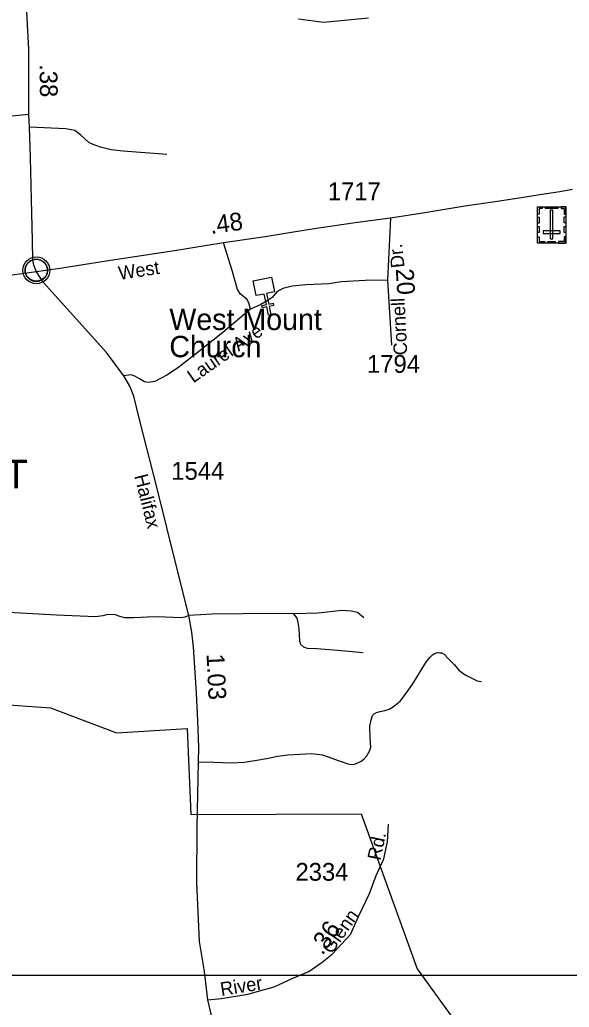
# Model space of a CAD drawing. Extents: x 2220236 to 2384410, y 720751 to 894131.
# Drawn here: x 2334532 to 2338388, y 784824 to 791757 of the extents above; entities that cross this region are included whole.
import ezdxf

# ---------------------------------------------------------------- set-up
doc = ezdxf.new("R2010")
doc.units = 0
doc.layers.add('Default', color=7, linetype='Continuous')

msp = doc.modelspace()

# ---------------------------------------------------------------- linework, layer by layer
at = {"layer": 'Default'}
for points in [[(2329807.7, 816974.9), (2370566.3, 816974.8), (2370566.3, 785046.7), (2329807.6, 785046.7), (2329807.7, 816974.9)], [(2334649.4, 789987.7), (2334630.8, 790032.8), (2334623.1, 790068), (2334622.4, 790205.9), (2334615.8, 790494.7), (2334608.1, 790790.1), (2334600.4, 791003.5), (2334596.5, 791092.3), (2334596.5, 791548), (2334581.1, 791811.6), (2334571.5, 791863.8), (2334559.9, 791926.5)], [(2336488.2, 791762.1), (2336663.3, 791739.8), (2336979.3, 791769.1)], [(2334596.5, 791092.3), (2334377.9, 791070.3), (2334044.4, 791046.5)], [(2335564.6, 790810.8), (2335258.5, 790835.1), (2335172.5, 790844), (2335098.3, 790863.2), (2335047.9, 790880.6), (2335017.8, 790894.1), (2334961.2, 790947.5), (2334918.8, 790979.4), (2334855.1, 790990.9), (2334600.4, 791003.5)], [(2338411.6, 790565.7), (2338321.3, 790547.7), (2338182, 790526.8), (2338037.5, 790504.7), (2337867, 790477.3), (2337656.1, 790447.4), (2337374.8, 790401.8), (2337134, 790364)], [(2337134, 790364), (2336886.6, 790330.1), (2336567.7, 790283.3), (2336255.2, 790233.8), (2335961, 790189.5), (2335618.6, 790134.8), (2335138.1, 790061.8), (2334830.9, 790012.3), (2334649.4, 789987.7)], [(2337134, 790364), (2337112.7, 789927.6), (2337140.3, 789472.2)], [(2336151.6, 789724.1), (2336138.9, 789770), (2336124.7, 789793.9), (2336082.3, 789829.3), (2336059.9, 789863), (2336022.2, 789996.6), (2335961, 790189.5)], [(2334649.4, 789987.7), (2334372.6, 789948.5), (2334157.8, 789914.6)], [(2335852.8, 784875.8), (2335828.8, 785073.9), (2335792.9, 785285.4), (2335774, 785699.1), (2335777.3, 786090.9), (2335787.6, 786548), (2335789.8, 786648.1), (2335781, 786834.9), (2335772.2, 787028.3), (2335751.4, 787353.5), (2335739.3, 787457.9), (2335719.5, 787574.4), (2335675.6, 787740.3), (2335565.3, 788192.4), (2335493.9, 788474.7), (2335376.9, 788931.3), (2335351.7, 789037.9), (2335331.9, 789113.7), (2335323.1, 789136.8), (2335304.5, 789185.1), (2335262.7, 789257.7), (2335140.9, 789420.3), (2334696.7, 789915.3), (2334649.4, 789987.7)], [(2337112.7, 789927.6), (2336954.9, 789925.8), (2336791, 789915.9), (2336701.1, 789902.8), (2336539.3, 789896.8), (2336443.5, 789885.7), (2336377.7, 789870.8), (2336336.1, 789846.3), (2336302.4, 789807.9), (2336274.7, 789787.6), (2336252.8, 789773.5), (2336223.1, 789757.1), (2336151.6, 789724.1)], [(2336151.6, 789724.1), (2335957.5, 789561.9), (2335765.5, 789409.6), (2335638.7, 789310.2), (2335565.2, 789261.2), (2335479.8, 789216.3), (2335435.9, 789209.7), (2335407.8, 789215.4), (2335371.6, 789234.9), (2335339.4, 789254.6), (2335313.4, 789264.3), (2335262.7, 789257.7)], [(2335719.5, 787574.4), (2335689.9, 787562.3), (2335659.1, 787559), (2335504.3, 787565.6), (2335427.5, 787562.3), (2335333, 787556.8), (2335268.8, 787557.3), (2335234.7, 787568.3), (2335204, 787579.3), (2335151.3, 787580.4), (2335115.1, 787572.7), (2335066.7, 787563.9), (2334791.1, 787576), (2334452.9, 787594.7)], [(2336455.8, 787585.9), (2336317.4, 787588.1), (2335882.6, 787582.6), (2335719.5, 787574.4)], [(2336947.3, 787558.5), (2336902.9, 787595.9), (2336856.7, 787605.4), (2336792.8, 787608.6), (2336627.1, 787590.3), (2336455.8, 787585.9)], [(2336941.1, 787311.2), (2336762.1, 787327.7), (2336616.1, 787340.9), (2336552.4, 787342), (2336525, 787353), (2336505.2, 787371.7), (2336496.4, 787394.7), (2336492, 787483.7), (2336486.5, 787525.5), (2336478.8, 787555.1), (2336455.8, 787585.9)], [(2335787.6, 786548), (2335893.8, 786544.1), (2336020.8, 786540.4), (2336106.1, 786544.1), (2336195.2, 786559.3), (2336263.4, 786570.7), (2336343, 786587.8), (2336411.2, 786595.3), (2336498.4, 786601), (2336581.8, 786604.8), (2336617.8, 786601), (2336655.7, 786597.2), (2336695.5, 786582.1), (2336767.5, 786557.4), (2336801.6, 786544.1), (2336828.2, 786534.7), (2336845.2, 786530.9), (2336873.7, 786529), (2336900.2, 786536.6), (2336928.6, 786551.7), (2336949.5, 786566.9), (2336968.4, 786589.7), (2336987.4, 786621.9), (2336995, 786650.3), (2336991.2, 786712.9), (2336989.3, 786796.4), (2336996.9, 786841.9), (2337008.2, 786872.2), (2337019.6, 786883.6), (2337034.8, 786893.1), (2337061.3, 786900.7), (2337093.5, 786908.3), (2337123.8, 786917.7), (2337154.2, 786934.8), (2337201.5, 786972.7), (2337238.5, 787021.1), (2337289.7, 787095.1), (2337340.8, 787178.5), (2337386.3, 787250.6), (2337411, 787282.8), (2337428, 787298), (2337443.2, 787307.5), (2337464, 787315.1), (2337479.2, 787313.2), (2337494.4, 787311.3), (2337509.5, 787303.7), (2337537.9, 787273.3), (2337581.5, 787229.7), (2337613.8, 787189.9), (2337657.3, 787157.6), (2337708.5, 787133), (2337740.7, 787115.9), (2337771.1, 787110.2)], [(2333236.1, 787092.1), (2333406.9, 786848.1), (2333965.3, 786982.8), (2334747.5, 786926.3), (2335211.5, 786749.9), (2335707.1, 786779.8), (2335732.3, 786176.3), (2336927.8, 786182.7), (2337320.8, 785093.9), (2337723.3, 784536.9), (2338587.4, 784509.4), (2339379.3, 783833), (2339636.8, 783530.2), (2340026.3, 783554.9), (2340636.8, 783510.2), (2341087.9, 783395.8), (2341181.6, 782595), (2342038.7, 781811.7), (2342988.5, 780973.5), (2343263.3, 780726.8), (2344277.5, 780179.2), (2345408.3, 779577.1)], [(2335852.8, 784875.8), (2335947.4, 784886.1), (2336132.5, 784915.7), (2336206.5, 784937.9), (2336317.6, 784967.6), (2336443.1, 785026.2), (2336559.8, 785075.7), (2336654.4, 785140.3), (2336723.5, 785195.7), (2336852.7, 785334.1), (2336910.3, 785461), (2336986.4, 785622.5), (2337032.5, 785749.3), (2337087.5, 785866.4), (2337112.9, 785986.3), (2337119.8, 786108.6)], [(2336021.8, 784235.2), (2335990.2, 784333.6), (2335943, 784474.2), (2335915.5, 784585.2), (2335898, 784676.4), (2335852.8, 784875.8)]]:
    msp.add_lwpolyline(points, dxfattribs=at)
for points in [[(2338364.2, 790188.9), (2338165.1, 790188.9), (2338165.1, 790443.5), (2338364.2, 790443.5)], [(2338198.3, 790443.5), (2338198.3, 790432), (2338176.3, 790432), (2338176.3, 790391.6), (2338165.1, 790391.6), (2338165.1, 790443.5)], [(2338306.8, 790432), (2338221.9, 790432), (2338221.9, 790443.4), (2338306.8, 790443.4)], [(2338255.2, 790218.2), (2338273.9, 790218.2), (2338273.9, 790420.9), (2338255.2, 790420.9)], [(2338331.2, 790443.4), (2338331.2, 790431.9), (2338353.2, 790431.9), (2338353.2, 790391.5), (2338364.3, 790391.5), (2338364.3, 790443.4)], [(2338176.5, 790371.2), (2338176.5, 790327.9), (2338165.1, 790327.9), (2338165.1, 790371.2)], [(2338364.3, 790373.5), (2338364.3, 790330.2), (2338352.9, 790330.2), (2338352.9, 790373.5)], [(2338176.5, 790305.3), (2338176.5, 790262), (2338165.1, 790262), (2338165.1, 790305.3)], [(2338323.4, 790256.9), (2338323.4, 790275.6), (2338205.7, 790275.6), (2338205.7, 790256.9)], [(2338364.2, 790306.3), (2338364.2, 790263), (2338352.9, 790263), (2338352.9, 790306.3)], [(2338165.1, 790232.2), (2338176.4, 790232.2), (2338176.4, 790200), (2338217, 790200), (2338217, 790188.9), (2338165.1, 790188.9)], [(2338290.2, 790188.9), (2338238.3, 790188.9), (2338238.3, 790200.3), (2338290.2, 790200.3)], [(2338364.2, 790232.2), (2338352.9, 790232.2), (2338352.9, 790200), (2338312.3, 790200), (2338312.3, 790188.9), (2338364.2, 790188.9)], [(2334571, 790010.3), (2334572, 790015.9), (2334573.7, 790022.5), (2334576.7, 790029.7), (2334579.6, 790035.4), (2334582.9, 790041.1), (2334586.7, 790046.2), (2334590.6, 790050.6), (2334595.2, 790055.2), (2334600.8, 790059.8), (2334606.2, 790063.5), (2334611.1, 790066.3), (2334616.1, 790068.8), (2334621.6, 790071.1), (2334627.2, 790072.9), (2334631.6, 790074.1), (2334636.4, 790074.8), (2334640.5, 790075.5), (2334646.9, 790075.8), (2334651.3, 790075.7), (2334657, 790075.4), (2334661.9, 790074.7), (2334666.8, 790073.7), (2334671.8, 790072.3), (2334677, 790070.4), (2334683.6, 790067.4), (2334689.9, 790063.9), (2334695, 790060.4), (2334700.1, 790056.4), (2334703.4, 790053.2), (2334707.6, 790048.9), (2334711.4, 790044.2), (2334714.5, 790039.6), (2334717.6, 790034.6), (2334720.1, 790029.4), (2334722.1, 790024.4), (2334723.7, 790019.4), (2334725, 790014.8), (2334726, 790008.7), (2334726.7, 790004), (2334726.9, 789998), (2334726.8, 789992.2), (2334726.2, 789986.6), (2334725.2, 789981.1), (2334723.6, 789974.9), (2334721.7, 789969.1), (2334719.4, 789964), (2334716.3, 789958), (2334713, 789952.7), (2334709.5, 789948), (2334705.3, 789943.2), (2334700, 789938.3), (2334695, 789934.2), (2334690, 789930.7), (2334685.7, 789928.2), (2334678.9, 789925), (2334671.7, 789922.3), (2334665.8, 789920.8), (2334659.2, 789919.5), (2334654.7, 789919), (2334650.2, 789918.8), (2334644.7, 789918.8), (2334640.4, 789919.2), (2334634.7, 789919.9), (2334628.8, 789921.2), (2334624.2, 789922.5), (2334619.1, 789924.4), (2334614.5, 789926.4), (2334610.6, 789928.6), (2334603.7, 789932.7), (2334598.2, 789937), (2334593.3, 789941.5), (2334588.8, 789946.3), (2334585.6, 789950.3), (2334582.6, 789954.5), (2334578.5, 789961.6), (2334576.8, 789965.1), (2334575.1, 789969.1), (2334572.5, 789977.3), (2334571, 789984.4), (2334570.3, 789989.5), (2334570, 789995.8), (2334569.9, 790000.5), (2334570.5, 790007)], [(2336319.8, 789845.9), (2336264, 789834.5), (2336279.1, 789759.9), (2336310.5, 789766.2), (2336313.6, 789750.6), (2336282.3, 789744.2), (2336294.2, 789685.3), (2336278.5, 789682.1), (2336266.6, 789741.1), (2336235.2, 789734.7), (2336232, 789750.4), (2336263.4, 789756.7), (2336248.3, 789831.3), (2336191.8, 789820), (2336170.7, 789924.4), (2336298.7, 789950.2)]]:
    msp.add_lwpolyline(points, close=True, dxfattribs=at)
for centre, radius in [((2334648.6, 789997.9), 94.3), ((2334648.3, 789998.1), 76.7)]:
    msp.add_circle(centre, radius, dxfattribs=at)

# ---------------------------------------------------------------- texts
for s, height, rotation, p in [('.38', 125, 270.68, (2334671.2, 791444.2)), ('.48', 125, 7.72789, (2335873.8, 790252.5)), ('Dr.', 95, 96.66142, (2337233.2, 790019.4)), ('West', 95, 8.62882, (2335231.8, 789929.9)), ('.20', 125, 273.46803, (2337167.9, 790053.5)), ('Cornell', 95, 92.76562, (2337251.7, 789403.7)), ('Laurel Ave', 95, 34.96065, (2335749.7, 789202.8)), ('Halifax', 95, 284.03606, (2335335.8, 788554)), ('1.03', 125, 272.60091, (2335842.8, 787304)), ('Rd.', 95, 78.23779, (2337063.4, 785850)), ('Glenn', 95, 54.88027, (2336720.9, 785191.6)), ('.36', 125, 54.88029, (2336656, 785183.6)), ('River', 95, 9.09503, (2335947, 784902.7))]:
    msp.add_text(s, height=height, rotation=rotation, dxfattribs=at).set_placement(p)
for s, height, p in [('1717', 125, (2336693.7, 790489.8)), ('West Mount', 150, (2335581.9, 789578.5)), ('Church', 150, (2335581.9, 789387.4)), ('1794', 125, (2336968.8, 789278.2)), ('MOUNT', 200, (2333608.7, 788467.6)), ('1544', 125, (2335595.8, 788527)), ('2334', 125, (2336467, 785712))]:
    msp.add_text(s, height=height, dxfattribs=at).set_placement(p)

doc.saveas('drawing.dxf')
